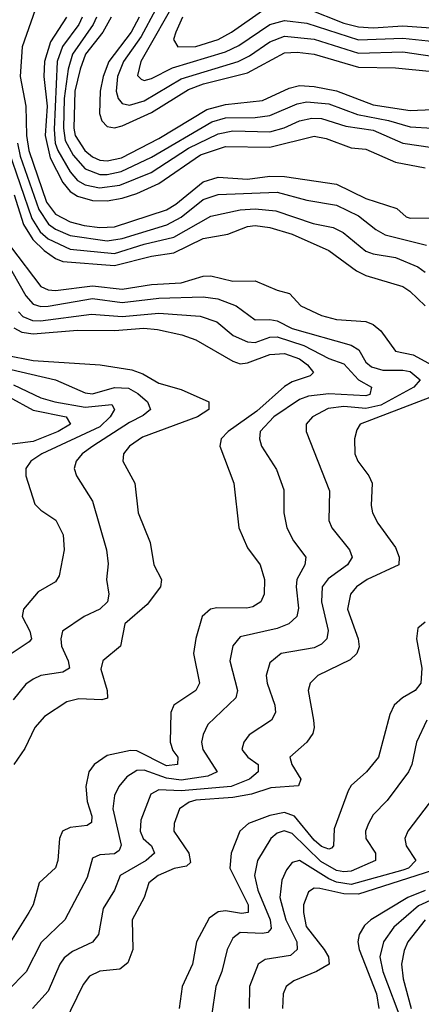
# Model space of a CAD drawing. Header units: inches. Extents: x 990535 to 1117859, y 769386 to 892122.
# Tile 1045 of 1056: x 1087973 to 1089060, y 855382 to 858043. Entities that reach past the tile are written whole.
import ezdxf

# ---------------------------------------------------------------- set-up
doc = ezdxf.new("R2010")
doc.units = ezdxf.units.IN
doc.header["$MEASUREMENT"] = 0
doc.layers.add('B0885', color=7, linetype='Continuous')

msp = doc.modelspace()

# ---------------------------------------------------------------- linework, layer by layer
at = {"layer": 'B0885', "color": 5}
for points, elevation in [([(1088403.1, 858110), (1088300.6, 857930), (1088292.3, 857892.3), (1088302.2, 857882.3), (1088310, 857879.2), (1088330, 857884), (1088386.4, 857913.6), (1088530, 857956.2), (1088566.3, 857973.7), (1088650, 858030.8), (1088690, 858041.5), (1088750, 858034.4), (1088890, 857988.6), (1089010, 857993.7), (1089130, 857980.5)], 4260), ([(1088750, 858073.8), (1088850, 858034.4), (1088890, 858023.8), (1088930, 858021.5), (1089010, 858026.5), (1089150, 858017.2)], 4280), ([(1088015.4, 858070), (1087980.3, 857970), (1087974.8, 857890), (1087989.9, 857810), (1087991.5, 857730), (1087997.6, 857690), (1088046.1, 857550), (1088070, 857518.1), (1088110, 857497), (1088147.3, 857487.3), (1088190, 857481.7), (1088230, 857483.7), (1088370, 857529.2), (1088395.5, 857544.5), (1088470, 857604.8), (1088510, 857618), (1088590, 857611.9), (1088650, 857620.1), (1088690, 857619.9), (1088830, 857599.1), (1088910, 857559.8), (1088993.4, 857533.4), (1089018.7, 857510), (1089030, 857506.4), (1089090, 857507.5)], 4080), ([(1088099.6, 858050), (1088056.5, 857983.5), (1088040.6, 857930), (1088038.3, 857890), (1088047.5, 857810), (1088042.1, 857730), (1088055.7, 857670), (1088090, 857602.9), (1088110, 857579.2), (1088130, 857566.5), (1088170, 857554.7), (1088210, 857553.8), (1088250, 857560.7), (1088290, 857573.5), (1088350, 857601), (1088462.2, 857677.8), (1088530, 857701), (1088650, 857698.6), (1088770, 857728.2), (1088802.4, 857722.4), (1088870, 857697.3), (1088910, 857693.2), (1088990, 857658.5), (1089070, 857643)], 4120), ([(1088142.1, 858050), (1088132.8, 858030), (1088088.9, 857971.1), (1088075, 857930), (1088066.2, 857746.2), (1088069.1, 857710), (1088076.5, 857690), (1088110, 857631.8), (1088130, 857608.9), (1088150, 857597.2), (1088188.9, 857588.9), (1088244.2, 857595.8), (1088329.3, 857630.7), (1088430, 857696.5), (1088510, 857734.9), (1088550, 857743.1), (1088650, 857740.3), (1088688.9, 857751.1), (1088730, 857769.6), (1088763.2, 857776.8), (1088790, 857776.4), (1088855.4, 857755.4), (1088930, 857744.5), (1089010, 857709.2), (1089090, 857698.1)], 4140), ([(1088180.7, 858050), (1088172, 858030), (1088115.9, 857950), (1088104.2, 857910), (1088093.5, 857830), (1088091.4, 857750), (1088096.5, 857716.5), (1088117.5, 857677.5), (1088150, 857640), (1088190, 857624.9), (1088210, 857624.5), (1088247.3, 857632.7), (1088330, 857672.1), (1088492.7, 857767.3), (1088530, 857778), (1088610, 857778.9), (1088650, 857784.2), (1088723.7, 857816.3), (1088750, 857821), (1088810, 857816), (1088887.3, 857787.3), (1088970.9, 857770.9), (1089030, 857753.4), (1089090, 857750.5)], 4160), ([(1088221.1, 858050), (1088197.9, 858010), (1088151.3, 857950), (1088136.4, 857910), (1088122, 857850), (1088119.5, 857750), (1088123.4, 857730), (1088149, 857690), (1088170, 857672.3), (1088190, 857663.6), (1088210, 857661.4), (1088248.8, 857670), (1088350, 857722.6), (1088479.4, 857800.6), (1088530, 857814.5), (1088630, 857824.7), (1088701.9, 857858.1), (1088730, 857865.1), (1088770, 857862.6), (1088830, 857851.3), (1088930, 857813), (1089030, 857798), (1089090, 857800.3)], 4180), ([(1088296.8, 858050), (1088274.8, 858010), (1088214.5, 857930), (1088199, 857890), (1088190.6, 857850), (1088189.2, 857790), (1088195.3, 857770), (1088210, 857754.4), (1088230, 857751), (1088250, 857756.7), (1088330, 857792.1), (1088430, 857854.9), (1088470.2, 857869.8), (1088590, 857899.8), (1088690, 857954), (1088724.1, 857955.9), (1088770, 857950.2), (1088890, 857914.9), (1088990, 857913), (1089090, 857903.1)], 4220), ([(1088340.9, 858070), (1088302.1, 857997.9), (1088254, 857930), (1088237.4, 857890), (1088233.9, 857850), (1088239.2, 857830), (1088250, 857817), (1088270, 857812.7), (1088310, 857823.7), (1088410, 857883.2), (1088564.1, 857930), (1088594.6, 857945.4), (1088650, 857983.6), (1088690, 857998.6), (1088770, 857990.6), (1088890, 857952.6), (1089010, 857956.6), (1089120, 857940)], 4240), ([(1088413.6, 858050), (1088395.4, 858010), (1088389.7, 857989.7), (1088400.7, 857970), (1088450, 857970.8), (1088509.9, 857990), (1088546.7, 858010), (1088630, 858068.3)], 4280), ([(1087967.1, 857710), (1087974.9, 857674.9), (1088025.1, 857530), (1088050.8, 857490.8), (1088070, 857476.7), (1088110, 857460.1), (1088210, 857445.4), (1088250, 857451.7), (1088371.1, 857488.9), (1088410, 857509.8), (1088470, 857556.9), (1088510, 857571), (1088670, 857577.4), (1088750, 857555.4), (1088830, 857542), (1088890, 857513.6), (1088936.5, 857476.5), (1088962.1, 857462.1), (1089074.3, 857434.3)], 4060), ([(1087942.6, 857690), (1088006.3, 857506.3), (1088028.4, 857470), (1088050, 857451), (1088110, 857423.2), (1088230, 857411.4), (1088310, 857436.9), (1088390, 857455.3), (1088490, 857512.1), (1088570, 857529.3), (1088610, 857532.5), (1088666.4, 857526.4), (1088767.5, 857492.5), (1088821.7, 857481.7), (1088848, 857468), (1088910, 857417.9), (1088930, 857410.4), (1088990, 857400.4), (1089050, 857375.7), (1089070, 857360.6)], 4040), ([(1087958, 857570), (1087983.8, 857490), (1088008.8, 857448.8), (1088039.4, 857419.4), (1088070, 857397.8), (1088090, 857389.6), (1088230, 857378.7), (1088330, 857404.3), (1088390, 857413.2), (1088470, 857452), (1088536, 857464), (1088590, 857483.9), (1088610, 857487), (1088650, 857481.2), (1088710, 857463.3), (1088810, 857419.7), (1088884.8, 857364.8), (1088910, 857351.4), (1089010, 857321.8), (1089029.2, 857309.2), (1089070, 857270.1)], 4020), ([(1087913.2, 857430), (1087990, 857296.9), (1088010, 857274), (1088030, 857267.8), (1088050, 857268.5), (1088170, 857289.8), (1088250, 857278.7), (1088350, 857290.6), (1088470, 857293.9), (1088509.1, 857289.1), (1088559, 857270), (1088610, 857231.6), (1088650, 857233), (1088670, 857228.9), (1088710, 857208.4), (1088870, 857163.1), (1088890.9, 857150.9), (1088910, 857117.5), (1088925.2, 857105.2), (1088956.1, 857096.1), (1089010, 857096.3), (1089030, 857091.9), (1089057.1, 857070), (1089039.8, 857050), (1088950, 857001.6), (1088910, 856992.3), (1088850, 856997.3), (1088807.7, 856992.3), (1088765.3, 856970), (1088748.1, 856950), (1088748.7, 856930), (1088811.3, 856770), (1088809.6, 856689.6), (1088817.5, 856670), (1088865.6, 856610), (1088872.7, 856590), (1088860.4, 856570), (1088808.1, 856531.9), (1088791.6, 856510), (1088789.5, 856470), (1088808.2, 856391.8), (1088803.8, 856370), (1088790, 856355.3), (1088770, 856345.5), (1088680.3, 856330), (1088650, 856304.8), (1088640.4, 856270), (1088642.5, 856250), (1088663.6, 856190), (1088665.1, 856170), (1088654.5, 856150), (1088593.7, 856110), (1088579.5, 856090), (1088574.6, 856070), (1088590.8, 856050), (1088618.8, 856030), (1088618.8, 856010), (1088594.8, 855990), (1088545, 855970), (1088410, 855959), (1088350, 855961.5), (1088327.7, 855950), (1088300.9, 855879.1), (1088299.3, 855850), (1088307.3, 855830), (1088329.5, 855810), (1088338.1, 855790), (1088315, 855770), (1088245.3, 855730), (1088229.7, 855690.3), (1088199.4, 855640.6), (1088186.6, 855570), (1088170.4, 855549.6), (1088116.1, 855523.9), (1088093.3, 855506.7), (1088081.6, 855490), (1088050, 855417.3), (1088007.4, 855370)], 3960), ([(1087948.1, 857430), (1088030, 857321.9), (1088050, 857313), (1088070, 857311.7), (1088170, 857324.2), (1088250, 857314.8), (1088330, 857327.4), (1088410, 857332.2), (1088470, 857350.1), (1088490, 857350.9), (1088550, 857336.4), (1088610, 857337.3), (1088670, 857311.8), (1088703, 857303), (1088734, 857270), (1088790, 857243.9), (1088830, 857232.8), (1088910, 857227.2), (1088930, 857219), (1088950, 857202.7), (1088990, 857147.6), (1089037.4, 857137.4), (1089089.4, 857109.4)], 3980), ([(1087970, 857253.2), (1087981.4, 857241.4), (1088007.7, 857230), (1088029.5, 857229.5), (1088167.4, 857247.4), (1088250, 857241.3), (1088350, 857250), (1088461.7, 857241.7), (1088506.2, 857226.2), (1088551.2, 857190), (1088590, 857172.3), (1088610, 857171.1), (1088650, 857184.7), (1088670, 857186), (1088742.4, 857162.4), (1088810, 857127.8), (1088850, 857113.1), (1088889.8, 857069.8), (1088924.6, 857050), (1088920.5, 857030), (1088910, 857026.7), (1088810, 857031.7), (1088754.7, 857025.3), (1088730, 857016.8), (1088660.5, 856970), (1088624.2, 856930), (1088621.8, 856910), (1088627.1, 856890), (1088667.6, 856827.6), (1088687.7, 856772.3), (1088688.3, 856710), (1088696, 856670), (1088714.2, 856634.1), (1088747.7, 856590), (1088745, 856570), (1088722.8, 856530), (1088720.8, 856510), (1088727.9, 856452.1), (1088722.9, 856430), (1088701.7, 856410), (1088670, 856397.1), (1088570, 856375.4), (1088550, 856351), (1088541.9, 856310), (1088562.2, 856230), (1088558.3, 856210), (1088482.4, 856137.6), (1088469.3, 856110.7), (1088465, 856090), (1088468.9, 856070), (1088507.8, 856010), (1088482.1, 855997.9), (1088410, 855987.2), (1088370, 855993.1), (1088310, 856014.2), (1088290, 856013.8), (1088263.4, 855996.6), (1088241.7, 855970), (1088230, 855946.3), (1088225.2, 855910), (1088247.9, 855812.1), (1088242.7, 855797.3), (1088230, 855788.2), (1088190, 855786), (1088170, 855776.2), (1088155.4, 855724.6), (1088095.4, 855610), (1088031.3, 855548.7), (1087991.1, 855468.9), (1087941, 855419)], 3940), ([(1087956.9, 857210), (1087979, 857199), (1088010, 857193.9), (1088130, 857203.9), (1088230, 857203.4), (1088309.4, 857209.4), (1088346, 857206), (1088411.8, 857191.8), (1088450, 857177.9), (1088550, 857120.5), (1088570, 857113.3), (1088590, 857115.5), (1088650, 857138.5), (1088690, 857140.7), (1088730, 857127), (1088752.1, 857110), (1088767.9, 857090), (1088759, 857081), (1088710, 857064), (1088690, 857051.8), (1088615.1, 856984.9), (1088537.2, 856930), (1088518.5, 856910), (1088515, 856890), (1088552.7, 856790), (1088565.8, 856670), (1088590, 856615.8), (1088624.2, 856570), (1088635.2, 856530), (1088635, 856490), (1088625.2, 856470), (1088603.9, 856456.1), (1088587.5, 856452.5), (1088506.4, 856453.6), (1088489.3, 856450), (1088466.6, 856430), (1088449.7, 856370.3), (1088443.8, 856330), (1088459.3, 856250), (1088449.4, 856230), (1088390.1, 856190), (1088381.8, 856170), (1088380.6, 856090), (1088387.9, 856067.9), (1088401.5, 856050), (1088400.6, 856030), (1088370, 856026.2), (1088290, 856066.8), (1088272.6, 856067.4), (1088210, 856053.8), (1088174.6, 856030), (1088160.4, 856010), (1088151.7, 855970), (1088155.9, 855930), (1088168.5, 855890), (1088167.1, 855872.9), (1088155.4, 855864.6), (1088110, 855859.9), (1088089.2, 855850), (1088080.5, 855830), (1088076.8, 855770), (1088069.7, 855750.3), (1088025.8, 855710), (1088009.3, 855650.7), (1087997.9, 855630), (1087930, 855521.9)], 3920), ([(1087936.8, 857136.8), (1088010, 857122.3), (1088190.8, 857110), (1088276.8, 857096.9), (1088306.2, 857086.2), (1088350, 857060.6), (1088410, 857044), (1088485.1, 857010), (1088484.7, 856990), (1088454.1, 856970), (1088305.6, 856914.4), (1088270.1, 856890), (1088254.3, 856870), (1088252.6, 856850), (1088284.8, 856790), (1088293.9, 856710), (1088326.4, 856630), (1088336.1, 856570), (1088356.6, 856530), (1088354, 856510), (1088317.7, 856462.3), (1088258.1, 856410), (1088245.5, 856350), (1088198.3, 856310), (1088192.8, 856287.2), (1088209.6, 856230), (1088210.9, 856209.1), (1088195, 856205), (1088132.8, 856207.2), (1088100.6, 856199.4), (1088040.5, 856159.5), (1088014.4, 856130), (1087986.9, 856073.1), (1087957.5, 856030)], 3880), ([(1087910, 857106.6), (1088070, 857069.7), (1088150, 857034.5), (1088170, 857031.9), (1088230, 857049.3), (1088267.5, 857047.5), (1088293.2, 857033.2), (1088319.4, 857010), (1088327.5, 856990), (1088306.9, 856973.1), (1088270, 856954.8), (1088170.9, 856890), (1088142.6, 856870), (1088126, 856850), (1088120.8, 856830), (1088126.6, 856810), (1088170, 856741.7), (1088208.3, 856610), (1088212.6, 856572.6), (1088207.9, 856530), (1088214.8, 856490), (1088210.9, 856470), (1088190.2, 856450), (1088147.9, 856430), (1088089.4, 856390), (1088084.2, 856370), (1088086.6, 856350), (1088104.4, 856310), (1088108.4, 856290), (1088090, 856279.7), (1088030, 856270.3), (1088010, 856260.7), (1087990, 856246.8), (1087955.2, 856204.8)], 3860), ([(1087956.4, 857056.4), (1088030, 857020.9), (1088068.4, 857010), (1088150, 856995.5), (1088222.8, 857002.8), (1088229.6, 856990), (1088218.3, 856970), (1088190, 856942.7), (1088033, 856870), (1088003, 856850), (1087990.1, 856830), (1087990.1, 856810), (1088013.8, 856733.8), (1088030, 856717.4), (1088070.9, 856690), (1088090.6, 856650.6), (1088093.9, 856610), (1088080, 856540), (1088070, 856524), (1088023.1, 856496.9), (1087983.7, 856450), (1087979.5, 856430), (1088000.7, 856390), (1088004.8, 856370), (1087998.9, 856361.1), (1087950, 856328.8)], 3840), ([(1089155.5, 857050), (1088894.2, 856950), (1088885.1, 856934.9), (1088878.7, 856910), (1088880.1, 856870), (1088887.9, 856850), (1088917.4, 856810), (1088926.6, 856790), (1088923.8, 856730), (1088927.8, 856710), (1088942.1, 856682.1), (1088990, 856616.9), (1088999.8, 856590), (1088998.7, 856570), (1088913.3, 856530), (1088884.6, 856510), (1088868.2, 856490), (1088860.1, 856450), (1088888.9, 856370), (1088891.9, 856348.1), (1088885.8, 856330), (1088867, 856313), (1088780.2, 856270), (1088759.4, 856250), (1088753.8, 856230), (1088768.3, 856150), (1088770.1, 856130), (1088766.1, 856113.9), (1088749.7, 856090.3), (1088704.2, 856050), (1088709.7, 856030), (1088733.8, 855990), (1088727.5, 855972.5), (1088653, 855967), (1088600.5, 855950), (1088550, 855940.2), (1088450, 855933.6), (1088431.8, 855928.2), (1088405.7, 855910), (1088391, 855870), (1088390.5, 855850), (1088430.5, 855790), (1088435.5, 855764.5), (1088424.8, 855755.2), (1088391.1, 855749), (1088347.9, 855730), (1088322.8, 855710), (1088310.1, 855670), (1088277.2, 855610), (1088279, 855530), (1088266, 855494), (1088243.8, 855476.2), (1088190, 855471.4), (1088162.1, 855457.9), (1088145, 855435), (1088093.3, 855330)], 3980), ([(1087943.7, 857023.7), (1088010, 856987.4), (1088098.7, 856970), (1088110.5, 856950), (1088077.3, 856930), (1088010, 856903.5), (1087909.4, 856890)], 3820), ([(1089070, 856414.5), (1089050, 856398), (1089046.7, 856370), (1089061.5, 856290), (1089058.8, 856250), (1089043.2, 856230), (1089009.3, 856210), (1088986.1, 856190), (1088975, 856165), (1088944.1, 856050), (1088911.9, 856010), (1088870, 855973.3), (1088861.6, 855958.4), (1088824.2, 855855.8), (1088821.9, 855810), (1088816.5, 855803.5), (1088810, 855800.8), (1088790, 855808.5), (1088770, 855825.2), (1088717.1, 855890), (1088690, 855899.9), (1088650, 855892.3), (1088592.7, 855870), (1088569.1, 855850), (1088545.8, 855790), (1088541.4, 855750), (1088591.8, 855650), (1088591.1, 855630), (1088573, 855627), (1088530, 855633.9), (1088510, 855631.3), (1088485.5, 855614.5), (1088452, 855550), (1088440.6, 855490), (1088412.8, 855430), (1088404.5, 855370)], 4020), ([(1089074.7, 856150), (1089046.5, 856090), (1089034.2, 856030), (1089025.5, 856010), (1088967.2, 855932.8), (1088930, 855893.6), (1088916.8, 855870), (1088908.7, 855850), (1088910.1, 855830), (1088935.5, 855790), (1088936.2, 855770), (1088870, 855741.5), (1088850, 855739.3), (1088830, 855743.2), (1088788, 855768), (1088710, 855843.6), (1088689.2, 855850.8), (1088670, 855844.5), (1088652.5, 855830), (1088617, 855770), (1088608.8, 855730), (1088617.1, 855690), (1088650.5, 855610), (1088653.5, 855586.5), (1088644.5, 855575.5), (1088630, 855572.6), (1088570, 855575.4), (1088550, 855560.6), (1088534.9, 855530), (1088520.3, 855470), (1088503.9, 855430), (1088492.5, 855350)], 4040), ([(1089121.3, 855978.7), (1089023, 855850), (1089015.3, 855830), (1089018.4, 855810), (1089045, 855770), (1089024.9, 855750), (1089010, 855744.4), (1088870, 855705.5), (1088830, 855712), (1088810, 855720.8), (1088730, 855770.6), (1088710, 855765), (1088695, 855745), (1088682.8, 855717.2), (1088677.3, 855670), (1088693.3, 855610), (1088722.6, 855550), (1088723.6, 855530), (1088706.1, 855513.9), (1088637, 855503), (1088618.3, 855490), (1088595.2, 855430), (1088593.9, 855370)], 4060), ([(1089090, 855742.9), (1088890, 855679.3), (1088850, 855680.3), (1088785.3, 855694.7), (1088770, 855695.3), (1088754.8, 855685.2), (1088741.3, 855650), (1088740.7, 855630), (1088748.5, 855591.5), (1088797.2, 855530), (1088809, 855510), (1088810.5, 855490), (1088775.9, 855470), (1088714.9, 855445.1), (1088694.1, 855430), (1088685.8, 855410), (1088684.1, 855370)], 4080), ([(1089070, 855688.8), (1089023.6, 855670), (1088923.4, 855610), (1088905.7, 855594.3), (1088891.3, 855570), (1088888.2, 855550), (1088891.7, 855530), (1088938.3, 855410), (1088944.5, 855370)], 4120), ([(1089093.5, 855666.5), (1089052.6, 855647.4), (1088985.6, 855590), (1088957.2, 855550), (1088947.5, 855510), (1088955.6, 855470), (1089009, 855330)], 4140), ([(1089070.4, 855610), (1089023.6, 855550), (1089013.3, 855526.7), (1089006.1, 855490), (1089011.1, 855450), (1089032.4, 855370)], 4160)]:
    msp.add_lwpolyline(points, dxfattribs=dict(at, elevation=elevation))

doc.saveas('drawing.dxf')
